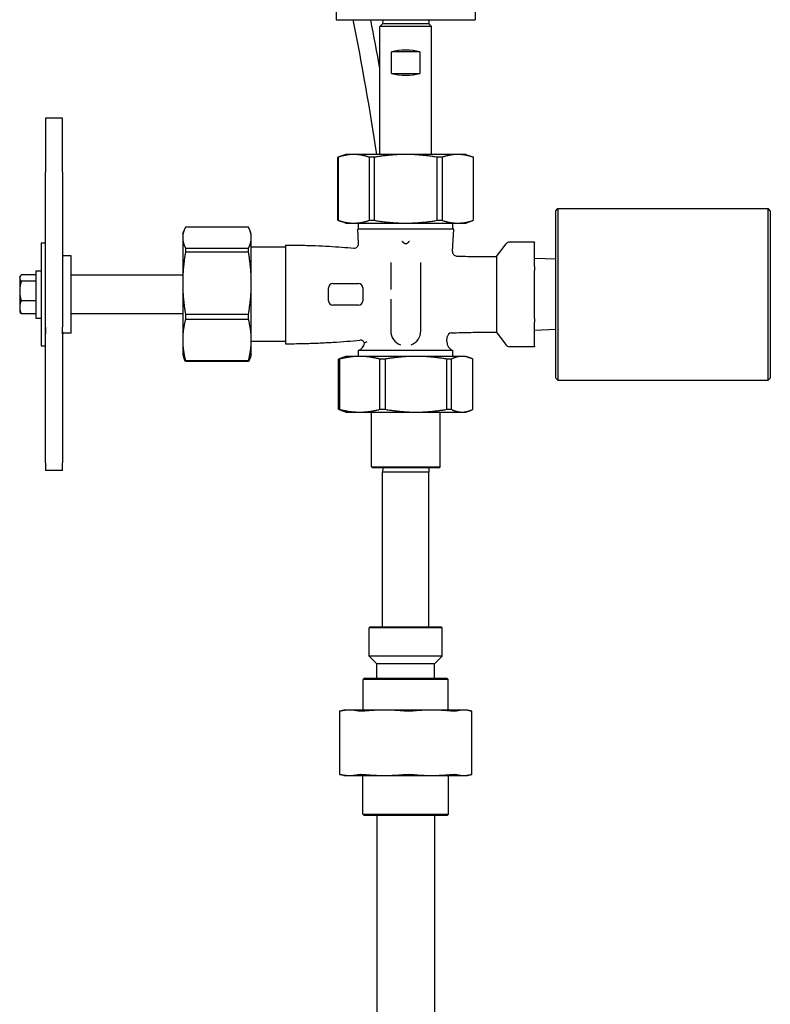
# Model space of a CAD drawing. Header units: inches. Extents: x 24 to 1128, y -69 to 748.
# Tile 268 of 656: x 461 to 472, y 293 to 308. Entities that reach past the tile are written whole.
import ezdxf

# ---------------------------------------------------------------- set-up
doc = ezdxf.new("R2010")
doc.units = ezdxf.units.IN
doc.header["$LTSCALE"] = 32
doc.header["$MEASUREMENT"] = 0
doc.layers.add('Visible (ANSI)', color=7, linetype='Continuous', lineweight=30)

msp = doc.modelspace()

# ---------------------------------------------------------------- linework, layer by layer
at = {"layer": 'Visible (ANSI)'}
for p, q in [((465.89333, 321.54617), (465.89333, 307.54617)), ((467.91633, 321.54617), (467.91633, 307.54617)), ((465.89333, 307.54617), (467.91633, 307.54617)), ((466.56897, 307.54617), (466.56733, 307.48367)), ((467.24069, 307.54617), (467.24233, 307.48367)), ((466.56733, 307.48367), (466.52983, 307.44617)), ((467.27983, 307.44617), (466.52983, 307.44617)), ((466.52983, 305.58367), (466.52983, 307.44617)), ((467.24233, 307.48367), (466.56733, 307.48367)), ((467.24233, 307.48367), (467.27983, 307.44617)), ((467.27983, 305.58367), (467.27983, 307.44617)), ((467.11212, 307.07742), (466.69754, 307.07742)), ((466.69754, 306.76492), (466.69754, 307.07742)), ((467.11212, 307.07742), (467.11212, 306.76492)), ((466.69754, 306.76492), (467.11212, 306.76492)), ((461.65483, 306.11213), (461.65483, 305.32521)), ((461.90483, 306.11213), (461.65483, 306.11213)), ((461.90483, 305.32521), (461.90483, 306.11213)), ((466.02983, 305.58367), (465.91733, 305.54272)), ((465.91819, 305.54272), (465.91733, 305.54272)), ((465.91733, 304.62462), (465.91733, 305.54272)), ((465.91819, 305.54272), (465.91819, 304.62462)), ((466.14706, 305.58367), (466.02983, 305.58367)), ((466.90483, 305.58367), (466.14706, 305.58367)), ((466.44708, 305.54272), (466.37593, 305.54272)), ((466.37593, 304.62462), (466.37593, 305.54272)), ((466.44708, 305.54272), (466.44708, 304.62462)), ((467.6626, 305.58367), (466.90483, 305.58367)), ((467.43373, 305.54272), (467.36258, 305.54272)), ((467.36258, 304.62462), (467.36258, 305.54272)), ((467.43373, 305.54272), (467.43373, 304.62462)), ((467.77983, 305.58367), (467.6626, 305.58367)), ((467.77983, 305.58367), (467.89233, 305.54272)), ((467.89233, 305.54272), (467.89148, 305.54272)), ((467.89148, 304.62462), (467.89148, 305.54272)), ((467.89233, 304.62462), (467.89233, 305.54272)), ((461.65483, 303.0666), (461.65483, 305.32521)), ((461.90483, 305.32521), (461.90483, 303.0666)), ((469.09233, 304.76492), (469.12358, 304.79617)), ((469.09233, 302.32742), (469.09233, 304.76492)), ((469.12358, 304.79617), (469.12358, 302.29617)), ((469.12358, 304.79617), (472.18608, 304.79617)), ((472.18608, 302.29617), (472.18608, 304.79617)), ((472.21733, 304.76492), (472.18608, 304.79617)), ((472.21733, 304.76492), (472.21733, 302.32742)), ((466.02983, 304.58367), (465.91733, 304.62462)), ((465.91733, 304.62462), (465.91819, 304.62462)), ((466.02983, 304.58367), (466.14706, 304.58367)), ((466.14706, 304.58367), (466.90483, 304.58367)), ((466.21733, 304.49467), (466.21733, 304.58367)), ((466.37593, 304.62462), (466.44708, 304.62462)), ((466.90483, 304.58367), (467.6626, 304.58367)), ((467.36258, 304.62462), (467.43373, 304.62462)), ((467.59233, 304.49467), (467.59233, 304.58367)), ((467.6626, 304.58367), (467.77983, 304.58367)), ((467.77983, 304.58367), (467.89233, 304.62462)), ((467.89148, 304.62462), (467.89233, 304.62462)), ((463.65483, 304.42117), (463.6737, 304.47302)), ((463.65483, 304.42117), (463.65483, 304.37222)), ((464.61388, 304.52317), (463.69578, 304.52317)), ((464.65483, 304.42117), (464.63596, 304.47302)), ((464.65483, 304.37222), (464.65483, 304.42117)), ((467.60483, 304.49467), (466.20483, 304.49467)), ((466.21736, 304.28667), (466.20483, 304.49467)), ((467.58531, 304.17067), (467.60483, 304.49467)), ((461.59483, 304.29617), (461.59483, 302.79617)), ((461.59483, 304.29617), (461.65483, 304.29617)), ((463.65483, 304.37222), (463.65483, 303.7093)), ((464.65483, 303.7093), (464.65483, 304.37222)), ((465.15483, 304.26472), (465.15483, 302.82762)), ((468.22983, 304.09617), (468.3677, 304.28328)), ((468.77983, 304.30871), (468.41802, 304.30871)), ((468.77983, 304.30871), (468.77983, 304.30033)), ((468.77983, 303.95031), (468.77983, 304.30033)), ((462.02983, 304.10867), (461.92046, 304.10867)), ((462.02983, 302.98367), (462.02983, 304.10867)), ((463.69578, 304.22127), (463.69578, 304.15902)), ((463.69578, 304.22127), (464.61388, 304.22127)), ((464.61388, 304.15902), (463.69578, 304.15902)), ((464.61388, 304.15902), (464.61388, 304.22127)), ((465.15483, 304.23367), (464.65483, 304.23367)), ((466.68608, 304.0125), (466.68608, 303.61543)), ((467.12358, 303.01492), (467.12358, 304.0125)), ((468.22983, 304.09617), (468.22983, 302.99617)), ((469.09233, 304.05753), (468.77983, 304.07117)), ((461.51483, 303.82932), (461.30216, 303.82932)), ((461.51483, 303.89017), (461.51483, 303.20217)), ((461.51483, 303.89017), (461.59483, 303.89017)), ((463.65483, 303.82742), (462.02983, 303.82742)), ((468.77983, 303.95031), (468.77983, 303.89619)), ((468.77983, 303.19615), (468.77983, 303.89619)), ((461.27983, 303.79617), (461.28794, 303.81022)), ((461.27983, 303.79617), (461.27983, 303.78287)), ((461.27983, 303.78287), (461.27983, 303.59485)), ((461.51483, 303.73642), (461.30216, 303.73642)), ((463.65483, 303.7093), (463.65483, 302.88325)), ((464.65483, 302.88325), (464.65483, 303.7093)), ((465.84233, 303.70242), (466.21733, 303.70242)), ((461.27983, 303.59485), (461.27983, 303.35814)), ((465.77983, 303.45242), (465.77983, 303.63992)), ((466.27983, 303.63992), (466.27983, 303.45242)), ((461.51483, 303.45327), (461.30216, 303.45327)), ((466.21733, 303.38992), (465.84233, 303.38992)), ((466.68608, 303.47691), (466.68608, 303.01492)), ((461.27983, 303.35814), (461.27983, 303.29617)), ((461.27983, 303.29617), (461.28794, 303.28212)), ((461.51483, 303.26302), (461.30216, 303.26302)), ((463.65483, 303.26492), (462.02983, 303.26492)), ((463.69578, 303.25958), (463.69578, 303.18202)), ((463.69578, 303.25958), (464.61388, 303.25958)), ((464.61388, 303.18202), (464.61388, 303.25958)), ((461.51483, 303.20217), (461.59483, 303.20217)), ((464.61388, 303.18202), (463.69578, 303.18202)), ((468.77983, 303.19615), (468.77983, 303.14202)), ((468.77983, 302.79201), (468.77983, 303.14202)), ((461.65483, 303.0666), (461.65483, 302.96953)), ((461.65483, 302.96953), (461.65483, 303.0666)), ((461.65483, 301.09115), (461.65483, 302.96953)), ((461.90483, 302.96953), (461.90483, 303.0666)), ((461.90483, 302.96953), (461.90483, 301.09115)), ((462.02983, 302.98367), (461.92046, 302.98367)), ((468.22983, 302.99617), (468.3677, 302.80906)), ((469.09233, 303.03481), (468.77983, 303.02117)), ((463.65483, 302.88325), (463.65483, 302.67117)), ((464.65483, 302.67117), (464.65483, 302.88325)), ((465.15483, 302.85867), (464.65483, 302.85867)), ((467.5062, 302.85757), (467.51034, 302.9263)), ((461.59483, 302.79617), (461.65483, 302.79617)), ((463.65483, 302.67117), (463.6737, 302.61932)), ((464.65483, 302.67117), (464.63596, 302.61932)), ((467.59233, 302.73117), (466.21733, 302.73117)), ((466.21733, 302.64402), (466.21733, 302.73117)), ((467.59233, 302.64402), (467.59233, 302.73117)), ((468.77983, 302.78363), (468.41802, 302.78363)), ((468.77983, 302.79201), (468.77983, 302.78363)), ((463.69578, 302.58448), (463.69578, 302.56916)), ((463.69578, 302.58448), (464.61388, 302.58448)), ((464.61388, 302.56916), (463.69578, 302.56916)), ((464.61388, 302.56916), (464.61388, 302.58448)), ((465.93994, 302.60307), (465.92582, 302.60307)), ((465.92582, 301.87247), (465.92582, 302.60307)), ((465.93994, 302.60307), (465.93994, 301.87247)), ((466.02983, 302.64402), (465.97309, 302.62337)), ((466.23357, 302.64402), (466.02983, 302.64402)), ((467.05528, 302.64402), (466.23357, 302.64402)), ((466.60435, 302.60307), (466.52719, 302.60307)), ((466.52719, 301.87247), (466.52719, 302.60307)), ((466.60435, 302.60307), (466.60435, 301.87247)), ((467.72654, 302.64402), (467.05528, 302.64402)), ((467.56924, 302.60307), (467.50621, 302.60307)), ((467.50621, 301.87247), (467.50621, 302.60307)), ((467.56924, 302.60307), (467.56924, 301.87247)), ((467.77983, 302.64402), (467.72654, 302.64402)), ((467.77983, 302.64402), (467.83657, 302.62337)), ((467.88385, 301.87247), (467.88385, 302.60307)), ((469.09233, 302.32742), (469.12358, 302.29617)), ((469.12358, 302.29617), (472.18608, 302.29617)), ((472.21733, 302.32742), (472.18608, 302.29617)), ((465.92582, 301.87247), (465.93994, 301.87247)), ((466.02983, 301.83152), (465.97309, 301.85217)), ((466.02983, 301.83152), (466.23357, 301.83152)), ((466.23357, 301.83152), (467.05528, 301.83152)), ((466.40483, 301.03515), (466.40483, 301.83152)), ((466.52719, 301.87247), (466.60435, 301.87247)), ((467.05528, 301.83152), (467.72654, 301.83152)), ((467.40483, 301.03515), (467.40483, 301.83152)), ((467.50621, 301.87247), (467.56924, 301.87247)), ((467.72654, 301.83152), (467.77983, 301.83152)), ((467.77983, 301.83152), (467.83657, 301.85217)), ((461.65483, 301.09115), (461.65483, 300.9802)), ((461.90483, 300.9802), (461.90483, 301.09115)), ((461.90483, 300.9802), (461.65483, 300.9802)), ((466.40483, 301.03515), (467.40483, 301.03515)), ((466.42046, 301.01952), (466.40483, 301.03515)), ((467.38921, 301.01952), (466.42046, 301.01952)), ((466.56897, 301.01952), (466.56733, 300.95702)), ((467.24233, 300.95702), (466.56733, 300.95702)), ((466.56733, 298.70702), (466.56733, 300.95702)), ((467.24069, 301.01952), (467.24233, 300.95702)), ((467.24233, 298.70702), (467.24233, 300.95702)), ((467.38921, 301.01952), (467.40483, 301.03515)), ((466.38921, 298.70702), (466.37358, 298.6914)), ((466.37358, 298.2773), (466.37358, 298.6914)), ((467.43608, 298.6914), (466.37358, 298.6914)), ((466.38921, 298.70702), (467.42046, 298.70702)), ((467.42046, 298.70702), (467.43608, 298.6914)), ((467.43608, 298.2773), (467.43608, 298.6914)), ((467.43608, 298.2773), (466.37358, 298.2773)), ((466.48483, 298.16605), (466.37358, 298.2773)), ((467.32483, 298.16605), (467.43608, 298.2773)), ((467.32483, 298.16605), (466.48483, 298.16605)), ((466.48483, 297.95702), (466.48483, 298.16605)), ((467.32483, 297.95702), (467.32483, 298.16605)), ((466.30691, 297.95702), (466.28608, 297.93619)), ((467.52358, 297.93619), (466.28608, 297.93619)), ((466.28608, 297.49302), (466.28608, 297.93619)), ((466.30691, 297.95702), (467.50275, 297.95702)), ((467.50275, 297.95702), (467.52358, 297.93619)), ((467.52358, 297.49302), (467.52358, 297.93619)), ((465.94171, 297.47594), (465.94171, 296.5576)), ((466.00483, 297.49302), (465.94675, 297.47746)), ((466.0885, 297.49302), (466.00483, 297.49302)), ((466.59555, 297.49302), (466.0885, 297.49302)), ((467.28377, 297.49302), (466.59555, 297.49302)), ((467.75002, 297.49302), (467.28377, 297.49302)), ((467.80483, 297.49302), (467.75002, 297.49302)), ((467.80483, 297.49302), (467.86291, 297.47746)), ((467.86795, 296.5576), (467.86795, 297.47594)), ((466.00483, 296.54052), (465.94675, 296.55608)), ((466.00483, 296.54052), (466.0885, 296.54052)), ((466.0885, 296.54052), (466.59555, 296.54052)), ((466.27983, 295.97785), (466.27983, 296.54052)), ((466.59555, 296.54052), (467.28377, 296.54052)), ((467.28377, 296.54052), (467.75002, 296.54052)), ((467.52983, 295.97785), (467.52983, 296.54052)), ((467.75002, 296.54052), (467.80483, 296.54052)), ((467.80483, 296.54052), (467.86291, 296.55608)), ((466.27983, 295.97785), (467.52983, 295.97785)), ((466.30066, 295.95702), (466.27983, 295.97785)), ((467.509, 295.95702), (466.30066, 295.95702)), ((466.48483, 295.95702), (466.48483, 291.93702)), ((467.32483, 295.95702), (467.32483, 291.93702)), ((467.509, 295.95702), (467.52983, 295.97785))]:
    msp.add_line(p, q, dxfattribs=at)
for centre, radius, start, end in [((422.62125, 298.89305), 44.37029, 8.672743, 11.245927), ((422.62125, 298.89305), 44.62029, 10.247146, 11.182103), ((466.15498, 304.28292), 0.0625, 265.284971, 3.447874), ((468.41802, 304.24621), 0.0625, 90, 143.615648), ((467.6477, 304.16691), 0.0625, 176.552126, 267.976665), ((465.84233, 303.63992), 0.0625, 90, 180), ((466.21733, 303.63992), 0.0625, 0, 90), ((465.84233, 303.45242), 0.0625, 180, 270), ((466.21733, 303.45242), 0.0625, 270, 0), ((461.92046, 302.99929), 0.01562, 180, 270), ((466.90483, 303.01492), 0.21875, 180, 249.08078), ((466.90483, 303.01492), 0.21875, 290.91922, 0), ((467.57272, 302.92254), 0.0625, 92.382355, 176.552126), ((466.17869, 302.85005), 0.125, 288.005734, 353.455155), ((466.2433, 302.8169), 0.0625, 17.597741, 94.959636), ((467.63097, 302.85005), 0.125, 176.552126, 251.994266), ((468.41802, 302.84613), 0.0625, 216.384352, 270)]:
    msp.add_arc(centre, radius, start, end, dxfattribs=at)
for centre, major_axis in [((466.90483, 306.94798), (-0.375, 0)), ((466.90483, 306.89436), (0.375, 0))]:
    msp.add_ellipse(centre, major_axis=major_axis, ratio=0.41421356, start_param=4.12670344, end_param=5.29807452, dxfattribs=at)
for points, weights in [([(466.14706, 305.58367), (466.03953, 305.58367), (465.91819, 305.54272)], [1, 1.06560189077, 1.06691969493]), ([(466.37593, 305.54272), (466.25458, 305.58367), (466.14706, 305.58367)], [1.06691969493, 1.06560189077, 1]), ([(466.90483, 305.58367), (466.68978, 305.58367), (466.44708, 305.54272)], [1, 1.06560189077, 1.06691969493]), ([(467.36258, 305.54272), (467.11988, 305.58367), (466.90483, 305.58367)], [1.06691969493, 1.06560189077, 1]), ([(467.6626, 305.58367), (467.55508, 305.58367), (467.43373, 305.54272)], [1, 1.06560189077, 1.06691969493]), ([(467.89148, 305.54272), (467.77013, 305.58367), (467.6626, 305.58367)], [1.06691969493, 1.06560189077, 1]), ([(465.91819, 304.62462), (466.03953, 304.58367), (466.14706, 304.58367)], [1.06691969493, 1.06560189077, 1]), ([(466.14706, 304.58367), (466.25458, 304.58367), (466.37593, 304.62462)], [1, 1.06560189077, 1.06691969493]), ([(466.44708, 304.62462), (466.68978, 304.58367), (466.90483, 304.58367)], [1.06691969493, 1.06560189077, 1]), ([(466.90483, 304.58367), (467.11988, 304.58367), (467.36258, 304.62462)], [1, 1.06560189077, 1.06691969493]), ([(467.43373, 304.62462), (467.55508, 304.58367), (467.6626, 304.58367)], [1.06691969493, 1.06560189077, 1]), ([(467.6626, 304.58367), (467.77013, 304.58367), (467.89148, 304.62462)], [1, 1.06560189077, 1.06691969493]), ([(463.69578, 304.52317), (463.65483, 304.44314), (463.65483, 304.37222)], [1.06691969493, 1.06560189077, 1]), ([(464.65483, 304.37222), (464.65483, 304.44314), (464.61388, 304.52317)], [1, 1.06560189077, 1.06691969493]), ([(463.65483, 304.37222), (463.65483, 304.30131), (463.69578, 304.22127)], [1, 1.06560189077, 1.06691969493]), ([(464.61388, 304.22127), (464.65483, 304.30131), (464.65483, 304.37222)], [1.06691969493, 1.06560189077, 1]), ([(466.8526, 304.32008), (466.86623, 304.30294), (466.87984, 304.29474)], [1.00763899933, 1.00839537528, 1.00875771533]), ([(466.87984, 304.29474), (466.90483, 304.27967), (466.92982, 304.29474)], [1, 1.00066060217, 1]), ([(466.92982, 304.29474), (466.94343, 304.30294), (466.95706, 304.32008)], [1.00875771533, 1.00839537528, 1.00763899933]), ([(463.69578, 304.15902), (463.65483, 303.92058), (463.65483, 303.7093)], [1.06691969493, 1.06560189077, 1]), ([(464.65483, 303.7093), (464.65483, 303.92058), (464.61388, 304.15902)], [1, 1.06560189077, 1.06691969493]), ([(461.30216, 303.82932), (461.27983, 303.80443), (461.27983, 303.78287)], [1, 1.0379548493, 1]), ([(461.27983, 303.78287), (461.27983, 303.76131), (461.30216, 303.73642)], [1, 1.0379548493, 1]), ([(461.30216, 303.73642), (461.27983, 303.66055), (461.27983, 303.59485)], [1, 1.0379548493, 1]), ([(463.65483, 303.7093), (463.65483, 303.49803), (463.69578, 303.25958)], [1, 1.06560189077, 1.06691969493]), ([(464.61388, 303.25958), (464.65483, 303.49803), (464.65483, 303.7093)], [1.06691969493, 1.06560189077, 1]), ([(461.27983, 303.59485), (461.27983, 303.52914), (461.30216, 303.45327)], [1, 1.0379548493, 1]), ([(461.30216, 303.45327), (461.27983, 303.40229), (461.27983, 303.35814)], [1, 1.0379548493, 1]), ([(461.27983, 303.35814), (461.27983, 303.314), (461.30216, 303.26302)], [1, 1.0379548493, 1]), ([(461.30216, 303.26302), (461.29321, 303.273), (461.28794, 303.28212)], [1, 1.01487525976, 1.01809069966]), ([(463.69578, 303.18202), (463.65483, 303.02361), (463.65483, 302.88325)], [1.06691969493, 1.06560189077, 1]), ([(464.65483, 302.88325), (464.65483, 303.02361), (464.61388, 303.18202)], [1, 1.06560189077, 1.06691969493]), ([(463.65483, 302.88325), (463.65483, 302.74289), (463.69578, 302.58448)], [1, 1.06560189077, 1.06691969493]), ([(464.61388, 302.58448), (464.65483, 302.74289), (464.65483, 302.88325)], [1.06691969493, 1.06560189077, 1]), ([(463.69578, 302.56916), (463.68254, 302.59504), (463.6737, 302.61932)], [1.06691969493, 1.06649332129, 1.0593374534]), ([(464.63596, 302.61932), (464.62712, 302.59504), (464.61388, 302.56916)], [1.0593374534, 1.06649332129, 1.06691969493]), ([(465.92582, 302.60307), (465.95014, 302.61501), (465.97309, 302.62337)], [1.0788594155, 1.07671691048, 1.06905877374]), ([(466.23357, 302.64402), (466.09562, 302.64402), (465.93994, 302.60307)], [1, 1.07154778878, 1.0788594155]), ([(466.52719, 302.60307), (466.37151, 302.64402), (466.23357, 302.64402)], [1.0788594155, 1.07154778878, 1]), ([(467.05528, 302.64402), (466.84343, 302.64402), (466.60435, 302.60307)], [1, 1.07154778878, 1.0788594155]), ([(467.50621, 302.60307), (467.26713, 302.64402), (467.05528, 302.64402)], [1.0788594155, 1.07154778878, 1]), ([(467.72654, 302.64402), (467.65264, 302.64402), (467.56924, 302.60307)], [1, 1.07154778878, 1.0788594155]), ([(467.88385, 302.60307), (467.80044, 302.64402), (467.72654, 302.64402)], [1.0788594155, 1.07154778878, 1]), ([(465.97309, 301.85217), (465.95014, 301.86053), (465.92582, 301.87247)], [1.06905877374, 1.07671691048, 1.0788594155]), ([(465.93994, 301.87247), (466.09562, 301.83152), (466.23357, 301.83152)], [1.0788594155, 1.07154778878, 1]), ([(466.23357, 301.83152), (466.37151, 301.83152), (466.52719, 301.87247)], [1, 1.07154778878, 1.0788594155]), ([(466.60435, 301.87247), (466.84343, 301.83152), (467.05528, 301.83152)], [1.0788594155, 1.07154778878, 1]), ([(467.05528, 301.83152), (467.26713, 301.83152), (467.50621, 301.87247)], [1, 1.07154778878, 1.0788594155]), ([(467.56924, 301.87247), (467.65264, 301.83152), (467.72654, 301.83152)], [1.0788594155, 1.07154778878, 1]), ([(467.72654, 301.83152), (467.80044, 301.83152), (467.88385, 301.87247)], [1, 1.07154778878, 1.0788594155]), ([(466.0885, 297.49302), (466.02294, 297.49302), (465.95333, 297.47814)], [1, 1.04951712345, 1.06851824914]), ([(466.22366, 297.47814), (466.15406, 297.49302), (466.0885, 297.49302)], [1.06851824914, 1.04951712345, 1]), ([(466.59555, 297.49302), (466.44933, 297.49302), (466.29408, 297.47814)], [1, 1.04951712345, 1.06851824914]), ([(466.89701, 297.47814), (466.74177, 297.49302), (466.59555, 297.49302)], [1.06851824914, 1.04951712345, 1]), ([(467.28377, 297.49302), (467.14254, 297.49302), (466.9926, 297.47814)], [1, 1.04951712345, 1.06851824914]), ([(467.57495, 297.47814), (467.425, 297.49302), (467.28377, 297.49302)], [1.06851824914, 1.04951712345, 1]), ([(467.75002, 297.49302), (467.69651, 297.49302), (467.6397, 297.47814)], [1, 1.04951712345, 1.06851824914]), ([(467.86034, 297.47814), (467.80353, 297.49302), (467.75002, 297.49302)], [1.06851824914, 1.04951712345, 1]), ([(465.95333, 296.5554), (466.02294, 296.54052), (466.0885, 296.54052)], [1.06851824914, 1.04951712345, 1]), ([(466.0885, 296.54052), (466.15406, 296.54052), (466.22366, 296.5554)], [1, 1.04951712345, 1.06851824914]), ([(466.29408, 296.5554), (466.44933, 296.54052), (466.59555, 296.54052)], [1.06851824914, 1.04951712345, 1]), ([(466.59555, 296.54052), (466.74177, 296.54052), (466.89701, 296.5554)], [1, 1.04951712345, 1.06851824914]), ([(466.9926, 296.5554), (467.14254, 296.54052), (467.28377, 296.54052)], [1.06851824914, 1.04951712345, 1]), ([(467.28377, 296.54052), (467.425, 296.54052), (467.57495, 296.5554)], [1, 1.04951712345, 1.06851824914]), ([(467.6397, 296.5554), (467.69651, 296.54052), (467.75002, 296.54052)], [1.06851824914, 1.04951712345, 1]), ([(467.75002, 296.54052), (467.80353, 296.54052), (467.86034, 296.5554)], [1, 1.04951712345, 1.06851824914])]:
    msp.add_rational_spline(points, weights, degree=2, dxfattribs=at)
for points, knots in [([(465.15483, 304.26472), (465.23278, 304.26472), (465.30779, 304.26388), (465.45273, 304.26084), (465.52265, 304.25864), (465.65815, 304.25318), (465.72371, 304.24992), (465.85115, 304.24262), (465.91301, 304.23857), (466.03363, 304.22995), (466.09238, 304.22537), (466.14984, 304.22063)], [1, 1, 1, 1, 1.049986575, 1.049986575, 1.099973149, 1.099973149, 1.149959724, 1.149959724, 1.199946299, 1.199946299, 1.249932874, 1.249932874, 1.249932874, 1.249932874]), ([(466.84883, 304.32235), (466.84884, 304.32235), (466.84885, 304.32235), (466.84963, 304.32218), (466.85037, 304.32192), (466.85167, 304.32109), (466.85217, 304.32062), (466.8526, 304.32008)], [-0.0000889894, -0.0000889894, -0.0000889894, -0.0000889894, 0, 0, 0.0059681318, 0.0059681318, 0.0108186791, 0.0108186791, 0.0108186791, 0.0108186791]), ([(466.95706, 304.32008), (466.95709, 304.32012), (466.95711, 304.32015), (466.95757, 304.32071), (466.95808, 304.32116), (466.95933, 304.32193), (466.96003, 304.32218), (466.96081, 304.32235), (466.96082, 304.32235), (466.96083, 304.32235)], [0, 0, 0, 0, 0.0003134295, 0.0003134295, 0.0055212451, 0.0055212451, 0.0114431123, 0.0114431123, 0.0115314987, 0.0115314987, 0.0115314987, 0.0115314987]), ([(461.90483, 304.10522), (461.90503, 304.1053), (461.90523, 304.10539), (461.90607, 304.10575), (461.90675, 304.10601), (461.90843, 304.10648), (461.90916, 304.10659), (461.9103, 304.10679), (461.91075, 304.10688), (461.9124, 304.10721), (461.91321, 304.10742), (461.91499, 304.10787), (461.91541, 304.10798), (461.91634, 304.10819), (461.91675, 304.10827), (461.91755, 304.10842), (461.91785, 304.10847), (461.9185, 304.10855), (461.91886, 304.10859), (461.91957, 304.10865), (461.91992, 304.10866), (461.92033, 304.10867), (461.92039, 304.10867), (461.92046, 304.10867)], [0.0440244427, 0.0440244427, 0.0440244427, 0.0440244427, 0.0464300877, 0.0464300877, 0.0550016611, 0.0550016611, 0.0680712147, 0.0680712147, 0.0808664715, 0.0808664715, 0.1192002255, 0.1192002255, 0.129375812, 0.129375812, 0.1352186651, 0.1352186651, 0.1379650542, 0.1379650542, 0.140756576, 0.140756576, 0.1434045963, 0.1434045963, 0.1438874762, 0.1438874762, 0.1438874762, 0.1438874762]), ([(467.64549, 304.10445), (467.68882, 304.10292), (467.73153, 304.10165), (467.81545, 304.09956), (467.85666, 304.09874), (467.93727, 304.0975), (467.97667, 304.09707), (468.05327, 304.09648), (468.09048, 304.09633), (468.16226, 304.09617), (468.19684, 304.09617), (468.22983, 304.09617)], [1.752952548, 1.752952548, 1.752952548, 1.752952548, 1.802362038, 1.802362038, 1.851771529, 1.851771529, 1.901181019, 1.901181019, 1.95059051, 1.95059051, 2, 2, 2, 2]), ([(461.90483, 304.09178), (461.90483, 304.09178), (461.90483, 304.09178), (461.90483, 304.09225), (461.90485, 304.09269), (461.9049, 304.0934), (461.90494, 304.09368), (461.90497, 304.09395), (461.90497, 304.09399), (461.90497, 304.09399), (461.90497, 304.09399), (461.90497, 304.09399)], [0, 0, 0, 0, 0.0000072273, 0.0000072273, 0.0044566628, 0.0044566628, 0.0091101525, 0.0091101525, 0.0128132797, 0.0128132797, 0.0128374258, 0.0128374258, 0.0128374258, 0.0128374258]), ([(467.57013, 302.98499), (467.61921, 302.98703), (467.66759, 302.98874), (467.76263, 302.99155), (467.8093, 302.99266), (467.90054, 302.99435), (467.9451, 302.99494), (468.03162, 302.99574), (468.07358, 302.99595), (468.15429, 302.99617), (468.19304, 302.99617), (468.22983, 302.99617)], [1.724537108, 1.724537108, 1.724537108, 1.724537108, 1.779629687, 1.779629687, 1.834722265, 1.834722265, 1.889814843, 1.889814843, 1.944907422, 1.944907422, 2, 2, 2, 2]), ([(465.15483, 302.82762), (465.24084, 302.82762), (465.32327, 302.82864), (465.48203, 302.8323), (465.55836, 302.83494), (465.7059, 302.84143), (465.7771, 302.84529), (465.91524, 302.85386), (465.98217, 302.85857), (466.11251, 302.86854), (466.17592, 302.87379), (466.2379, 302.87917)], [1, 1, 1, 1, 1.05515271, 1.05515271, 1.110305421, 1.110305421, 1.165458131, 1.165458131, 1.220610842, 1.220610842, 1.275763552, 1.275763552, 1.275763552, 1.275763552]), ([(466.33717, 302.85757), (466.33701, 302.85746), (466.33686, 302.85736), (466.32463, 302.84937), (466.3152, 302.84345), (466.30713, 302.83842), (466.30543, 302.83738), (466.30379, 302.83636), (466.3034, 302.83612), (466.30301, 302.83588), (466.30292, 302.83583), (466.30288, 302.8358), (466.30288, 302.8358), (466.30288, 302.8358)], [-0.003888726, -0.003888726, -0.003888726, -0.003888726, 0, 0, 0.296680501, 0.296680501, 0.412646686, 0.412646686, 0.470524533, 0.470524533, 0.505365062, 0.505365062, 0.515559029, 0.515559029, 0.515559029, 0.515559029]), ([(465.95333, 297.47814), (465.94634, 297.47664), (465.94249, 297.47591), (465.94127, 297.47591), (465.94289, 297.47642), (465.94676, 297.47746)], [0.414702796, 0.414702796, 0.414702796, 0.414702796, 0.535378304, 0.535378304, 0.636105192, 0.636105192, 0.636105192, 0.636105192]), ([(466.29408, 297.47814), (466.27849, 297.47664), (466.26409, 297.47591), (466.24077, 297.47591), (466.23065, 297.47664), (466.22366, 297.47814)], [0.414702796, 0.414702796, 0.414702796, 0.414702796, 0.535378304, 0.535378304, 0.656053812, 0.656053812, 0.656053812, 0.656053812]), ([(466.9926, 297.47814), (466.97754, 297.47664), (466.96103, 297.47591), (466.92938, 297.47591), (466.9126, 297.47664), (466.89701, 297.47814)], [0.414702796, 0.414702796, 0.414702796, 0.414702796, 0.535378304, 0.535378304, 0.656053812, 0.656053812, 0.656053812, 0.656053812]), ([(467.6397, 297.47814), (467.634, 297.47664), (467.62505, 297.47591), (467.60361, 297.47591), (467.59001, 297.47664), (467.57495, 297.47814)], [0.414702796, 0.414702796, 0.414702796, 0.414702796, 0.535378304, 0.535378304, 0.656053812, 0.656053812, 0.656053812, 0.656053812]), ([(465.94676, 296.55608), (465.94289, 296.55712), (465.94127, 296.55763), (465.94249, 296.55763), (465.94634, 296.5569), (465.95333, 296.5554)], [1.312623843, 1.312623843, 1.312623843, 1.312623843, 1.413350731, 1.413350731, 1.534026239, 1.534026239, 1.534026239, 1.534026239]), ([(466.22366, 296.5554), (466.23065, 296.5569), (466.24077, 296.55763), (466.26409, 296.55763), (466.27849, 296.5569), (466.29408, 296.5554)], [1.292675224, 1.292675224, 1.292675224, 1.292675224, 1.413350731, 1.413350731, 1.534026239, 1.534026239, 1.534026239, 1.534026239]), ([(466.89701, 296.5554), (466.9126, 296.5569), (466.92938, 296.55763), (466.96103, 296.55763), (466.97754, 296.5569), (466.9926, 296.5554)], [1.292675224, 1.292675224, 1.292675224, 1.292675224, 1.413350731, 1.413350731, 1.534026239, 1.534026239, 1.534026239, 1.534026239]), ([(467.57495, 296.5554), (467.59001, 296.5569), (467.60361, 296.55763), (467.62505, 296.55763), (467.634, 296.5569), (467.6397, 296.5554)], [1.292675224, 1.292675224, 1.292675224, 1.292675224, 1.413350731, 1.413350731, 1.534026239, 1.534026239, 1.534026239, 1.534026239])]:
    msp.add_open_spline(points, degree=3, knots=knots, dxfattribs=at)
for points in [[(461.90483, 304.03143), (461.90483, 304.03145), (461.90483, 304.03146), (461.90483, 304.03146)], [(461.90488, 303.02371), (461.90488, 303.02371), (461.90487, 303.02383), (461.90483, 303.02403)], [(467.86794, 297.47594), (467.86792, 297.47608), (467.86542, 297.47681), (467.86034, 297.47814)], [(467.86034, 296.5554), (467.86542, 296.55673), (467.86792, 296.55746), (467.86794, 296.5576)]]:
    msp.add_open_spline(points, degree=3, dxfattribs=at)

doc.saveas('drawing.dxf')
